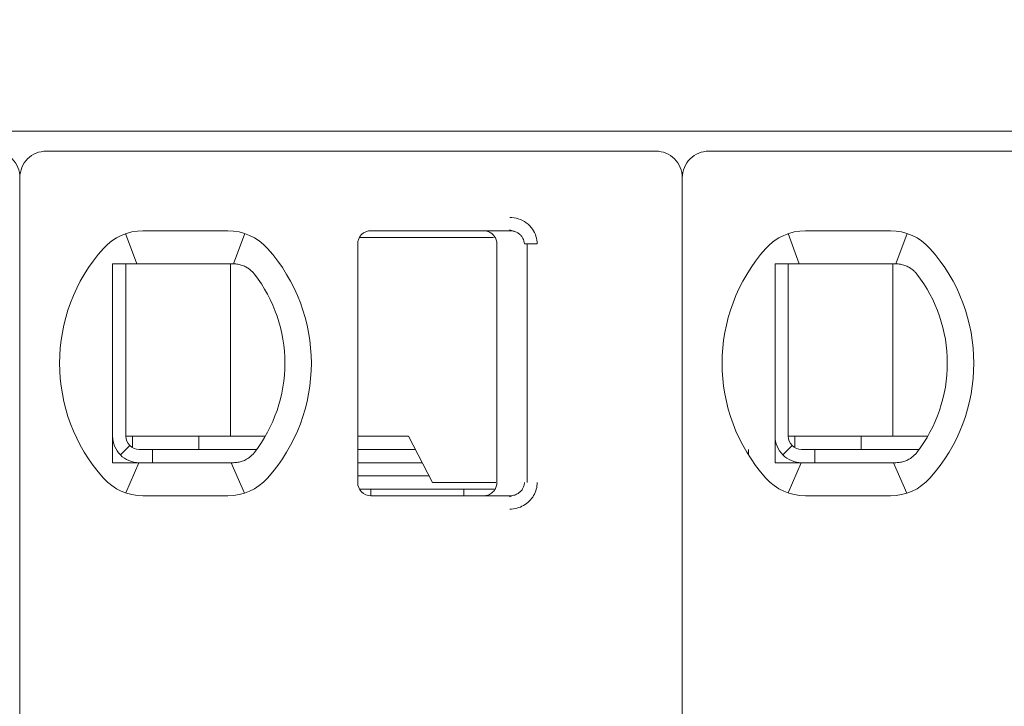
# Model space of a CAD drawing. Header units: millimetres. Extents: x -1114 to 1396, y -630 to 631.
# Tile 636 of 656: x 456.07 to 463.5, y 129.38 to 134.56. Entities that reach past the tile are written whole.
import ezdxf

# ---------------------------------------------------------------- set-up
doc = ezdxf.new("R2010")
doc.units = ezdxf.units.MM
doc.header["$MEASUREMENT"] = 0

msp = doc.modelspace()

# ---------------------------------------------------------------- linework, layer by layer
at = {"lineweight": 18}
for points, knots in [([(1038.9843, -629.7647), (1038.9843, -629.7647), (-1111.4882, -629.7647), (-1111.4882, -629.7647), (-1111.4882, -629.7647), (-1111.4882, -629.7647), (-1111.4882, 630.7883), (-1111.4882, 630.7883), (-1111.4882, 630.7883), (-1111.4882, 630.7883), (1038.9843, 630.7883), (1038.9843, 630.7883)], [0, 0, 0, 0, 0.333333, 0.333333, 0.333333, 0.333333, 0.666667, 0.666667, 0.666667, 0.666667, 1, 1, 1, 1]), ([(456.0729, 133.3657), (456.0729, 133.4187), (456.0518, 133.4696), (456.0143, 133.5071), (456.0143, 133.5071), (455.9768, 133.5446), (455.9259, 133.5657), (455.8729, 133.5657)], [0, 0, 0, 0, 0.5, 0.5, 0.5, 0.5, 1, 1, 1, 1]), ([(456.2729, 133.5657), (456.2198, 133.5657), (456.1689, 133.5446), (456.1314, 133.5071), (456.1314, 133.5071), (456.0939, 133.4696), (456.0729, 133.4187), (456.0729, 133.3657)], [0, 0, 0, 0, 0.5, 0.5, 0.5, 0.5, 1, 1, 1, 1]), ([(461.0729, 133.3657), (461.0729, 133.4187), (461.0518, 133.4696), (461.0143, 133.5071), (461.0143, 133.5071), (460.9768, 133.5446), (460.9259, 133.5657), (460.8729, 133.5657)], [0, 0, 0, 0, 0.5, 0.5, 0.5, 0.5, 1, 1, 1, 1]), ([(461.2729, 133.5657), (461.2198, 133.5657), (461.1689, 133.5446), (461.1314, 133.5071), (461.1314, 133.5071), (461.0939, 133.4696), (461.0729, 133.4187), (461.0729, 133.3657)], [0, 0, 0, 0, 0.5, 0.5, 0.5, 0.5, 1, 1, 1, 1]), ([(459.7703, 133.0657), (459.7923, 133.0658), (459.8135, 133.0626), (459.8346, 133.0558), (459.8346, 133.0558), (459.8557, 133.049), (459.8767, 133.0387), (459.8953, 133.0251), (459.8953, 133.0251), (459.9138, 133.0115), (459.9299, 132.9945), (459.9421, 132.9773), (459.9421, 132.9773), (459.9543, 132.9601), (459.9626, 132.9426), (459.9683, 132.924), (459.9683, 132.924), (459.9741, 132.9055), (459.9772, 132.886), (459.9773, 132.8657)], [0, 0, 0, 0, 0.2, 0.2, 0.2, 0.2, 0.4, 0.4, 0.4, 0.4, 0.6, 0.6, 0.6, 0.6, 0.8, 0.8, 0.8, 0.8, 1, 1, 1, 1]), ([(458.7229, 132.9657), (458.6963, 132.9657), (458.6709, 132.9551), (458.6521, 132.9364), (458.6521, 132.9364), (458.6334, 132.9176), (458.6229, 132.8922), (458.6229, 132.8657)], [0, 0, 0, 0, 0.5, 0.5, 0.5, 0.5, 1, 1, 1, 1]), ([(458.7229, 132.9657), (458.6963, 132.9657), (458.6709, 132.9551), (458.6521, 132.9364), (458.6521, 132.9364), (458.6334, 132.9176), (458.6229, 132.8922), (458.6229, 132.8657)], [0, 0, 0, 0, 0.5, 0.5, 0.5, 0.5, 1, 1, 1, 1]), ([(459.6729, 132.8657), (459.6729, 132.8761), (459.6712, 132.8865), (459.668, 132.8965), (459.668, 132.8965), (459.6648, 132.9064), (459.66, 132.9159), (459.6538, 132.9243), (459.6538, 132.9243), (459.6477, 132.9328), (459.6403, 132.9403), (459.6318, 132.9464), (459.6318, 132.9464), (459.6234, 132.9526), (459.6139, 132.9574), (459.604, 132.9607), (459.604, 132.9607), (459.594, 132.964), (459.5834, 132.9657), (459.5729, 132.9657)], [0, 0, 0, 0, 0.2, 0.2, 0.2, 0.2, 0.4, 0.4, 0.4, 0.4, 0.6, 0.6, 0.6, 0.6, 0.8, 0.8, 0.8, 0.8, 1, 1, 1, 1]), ([(459.7703, 132.9657), (459.779, 132.9657), (459.7878, 132.9647), (459.7963, 132.9628), (459.7963, 132.9628), (459.8046, 132.961), (459.8128, 132.9583), (459.8205, 132.9547), (459.8205, 132.9547), (459.8281, 132.9512), (459.8353, 132.9469), (459.8418, 132.9419), (459.8418, 132.9419), (459.848, 132.9371), (459.8536, 132.9317), (459.8586, 132.9258), (459.8586, 132.9258), (459.8631, 132.9203), (459.867, 132.9144), (459.8703, 132.9082), (459.8703, 132.9082), (459.8735, 132.902), (459.876, 132.8954), (459.8778, 132.8886), (459.8778, 132.8886), (459.8798, 132.8811), (459.8808, 132.8734), (459.8808, 132.8657)], [0, 0, 0, 0, 0.142857, 0.142857, 0.142857, 0.142857, 0.285714, 0.285714, 0.285714, 0.285714, 0.428571, 0.428571, 0.428571, 0.428571, 0.571429, 0.571429, 0.571429, 0.571429, 0.714286, 0.714286, 0.714286, 0.714286, 0.857143, 0.857143, 0.857143, 0.857143, 1, 1, 1, 1]), ([(456.8343, 132.7157), (456.8276, 132.7157), (456.8208, 132.7157), (456.8139, 132.7157), (456.8139, 132.7157), (456.8071, 132.7157), (456.8003, 132.7157), (456.7935, 132.7157), (456.7935, 132.7157), (456.7866, 132.7157), (456.7797, 132.7157), (456.7729, 132.7157)], [0, 0, 0, 0, 0.333333, 0.333333, 0.333333, 0.333333, 0.666667, 0.666667, 0.666667, 0.666667, 1, 1, 1, 1]), ([(456.7729, 132.7157), (456.7729, 132.6647), (456.7729, 132.6122), (456.7729, 132.5573), (456.7729, 132.5573), (456.7729, 132.5298), (456.7729, 132.5017), (456.7729, 132.4728), (456.7729, 132.4728), (456.7729, 132.4583), (456.7729, 132.4437), (456.7729, 132.4287), (456.7729, 132.4287), (456.7729, 132.4138), (456.7729, 132.3986), (456.7729, 132.3833), (456.7729, 132.3833), (456.7729, 132.3525), (456.7729, 132.3209), (456.7729, 132.2882), (456.7729, 132.2882), (456.7729, 132.2555), (456.7729, 132.2217), (456.7729, 132.1864), (456.7729, 132.1864), (456.7729, 132.1687), (456.7729, 132.1507), (456.7729, 132.1326), (456.7729, 132.1326), (456.7729, 132.1145), (456.7729, 132.0963), (456.7729, 132.0778), (456.7729, 132.0778), (456.7729, 132.0592), (456.7729, 132.0405), (456.7729, 132.0216), (456.7729, 132.0216), (456.7729, 132.0026), (456.7729, 131.9833), (456.7729, 131.9643), (456.7729, 131.9643), (456.7729, 131.9263), (456.7729, 131.8887), (456.7729, 131.8517), (456.7729, 131.8517), (456.7729, 131.8424), (456.7729, 131.8332), (456.7729, 131.8239), (456.7729, 131.8239), (456.7729, 131.8147), (456.7729, 131.8055), (456.7729, 131.7964), (456.7729, 131.7964), (456.7729, 131.7782), (456.7729, 131.7604), (456.7729, 131.7429), (456.7729, 131.7429), (456.7729, 131.708), (456.7729, 131.6743), (456.7729, 131.6417), (456.7729, 131.6417), (456.7729, 131.6253), (456.7729, 131.6093), (456.7729, 131.5934), (456.7729, 131.5934), (456.7729, 131.5775), (456.7729, 131.5619), (456.7729, 131.5466), (456.7729, 131.5466), (456.7729, 131.5159), (456.7729, 131.4863), (456.7729, 131.4575), (456.7729, 131.4575), (456.7729, 131.4288), (456.7729, 131.4008), (456.7729, 131.3735), (456.7729, 131.3735), (456.7729, 131.3188), (456.7729, 131.2665), (456.7729, 131.2157)], [0, 0, 0, 0, 0.05, 0.05, 0.05, 0.05, 0.1, 0.1, 0.1, 0.1, 0.15, 0.15, 0.15, 0.15, 0.2, 0.2, 0.2, 0.2, 0.25, 0.25, 0.25, 0.25, 0.3, 0.3, 0.3, 0.3, 0.35, 0.35, 0.35, 0.35, 0.4, 0.4, 0.4, 0.4, 0.45, 0.45, 0.45, 0.45, 0.5, 0.5, 0.5, 0.5, 0.55, 0.55, 0.55, 0.55, 0.6, 0.6, 0.6, 0.6, 0.65, 0.65, 0.65, 0.65, 0.7, 0.7, 0.7, 0.7, 0.75, 0.75, 0.75, 0.75, 0.8, 0.8, 0.8, 0.8, 0.85, 0.85, 0.85, 0.85, 0.9, 0.9, 0.9, 0.9, 0.95, 0.95, 0.95, 0.95, 1, 1, 1, 1]), ([(457.002, 132.7157), (456.9969, 132.7157), (456.9917, 132.7157), (456.9864, 132.7157), (456.9864, 132.7157), (456.9811, 132.7157), (456.9758, 132.7157), (456.9704, 132.7157), (456.9704, 132.7157), (456.965, 132.7157), (456.9595, 132.7157), (456.9539, 132.7157), (456.9539, 132.7157), (456.9482, 132.7157), (456.9424, 132.7157), (456.9365, 132.7157), (456.9365, 132.7157), (456.9305, 132.7157), (456.9243, 132.7157), (456.9181, 132.7157), (456.9181, 132.7157), (456.9118, 132.7157), (456.9054, 132.7157), (456.8988, 132.7157), (456.8988, 132.7157), (456.8922, 132.7157), (456.8854, 132.7157), (456.8785, 132.7157), (456.8785, 132.7157), (456.8715, 132.7157), (456.8644, 132.7157), (456.857, 132.7157), (456.857, 132.7157), (456.8497, 132.7157), (456.8421, 132.7157), (456.8343, 132.7157)], [0, 0, 0, 0, 0.111111, 0.111111, 0.111111, 0.111111, 0.222222, 0.222222, 0.222222, 0.222222, 0.333333, 0.333333, 0.333333, 0.333333, 0.444444, 0.444444, 0.444444, 0.444444, 0.555556, 0.555556, 0.555556, 0.555556, 0.666667, 0.666667, 0.666667, 0.666667, 0.777778, 0.777778, 0.777778, 0.777778, 0.888889, 0.888889, 0.888889, 0.888889, 1, 1, 1, 1]), ([(457.6437, 132.7157), (457.6481, 132.7157), (457.6527, 132.7157), (457.6573, 132.7157), (457.6573, 132.7157), (457.6618, 132.7157), (457.6665, 132.7157), (457.6712, 132.7157), (457.6712, 132.7157), (457.6759, 132.7157), (457.6805, 132.7157), (457.6852, 132.7157)], [0, 0, 0, 0, 0.333333, 0.333333, 0.333333, 0.333333, 0.666667, 0.666667, 0.666667, 0.666667, 1, 1, 1, 1]), ([(457.6852, 132.7157), (457.6965, 132.7157), (457.7077, 132.7147), (457.7188, 132.7128), (457.7188, 132.7128), (457.7299, 132.7109), (457.7409, 132.7081), (457.7516, 132.7043), (457.7516, 132.7043), (457.7623, 132.7006), (457.7728, 132.6958), (457.7829, 132.6902)], [0, 0, 0, 0, 0.333333, 0.333333, 0.333333, 0.333333, 0.666667, 0.666667, 0.666667, 0.666667, 1, 1, 1, 1]), ([(457.7829, 132.6902), (457.7912, 132.6856), (457.799, 132.6804), (457.8063, 132.6749), (457.8063, 132.6749), (457.8136, 132.6693), (457.8204, 132.6633), (457.8266, 132.6571), (457.8266, 132.6571), (457.8329, 132.6509), (457.8385, 132.6445), (457.8436, 132.6379)], [0, 0, 0, 0, 0.333333, 0.333333, 0.333333, 0.333333, 0.666667, 0.666667, 0.666667, 0.666667, 1, 1, 1, 1]), ([(461.8343, 132.7157), (461.8276, 132.7157), (461.8208, 132.7157), (461.8139, 132.7157), (461.8139, 132.7157), (461.8071, 132.7157), (461.8003, 132.7157), (461.7935, 132.7157), (461.7935, 132.7157), (461.7866, 132.7157), (461.7797, 132.7157), (461.7729, 132.7157)], [0, 0, 0, 0, 0.333333, 0.333333, 0.333333, 0.333333, 0.666667, 0.666667, 0.666667, 0.666667, 1, 1, 1, 1]), ([(461.7729, 132.7157), (461.7729, 132.6647), (461.7729, 132.6122), (461.7729, 132.5573), (461.7729, 132.5573), (461.7729, 132.5298), (461.7729, 132.5017), (461.7729, 132.4728), (461.7729, 132.4728), (461.7729, 132.4583), (461.7729, 132.4437), (461.7729, 132.4287), (461.7729, 132.4287), (461.7729, 132.4138), (461.7729, 132.3986), (461.7729, 132.3833), (461.7729, 132.3833), (461.7729, 132.3525), (461.7729, 132.3209), (461.7729, 132.2882), (461.7729, 132.2882), (461.7729, 132.2555), (461.7729, 132.2217), (461.7729, 132.1864), (461.7729, 132.1864), (461.7729, 132.1687), (461.7729, 132.1507), (461.7729, 132.1326), (461.7729, 132.1326), (461.7729, 132.1145), (461.7729, 132.0963), (461.7729, 132.0778), (461.7729, 132.0778), (461.7729, 132.0592), (461.7729, 132.0405), (461.7729, 132.0216), (461.7729, 132.0216), (461.7729, 132.0026), (461.7729, 131.9833), (461.7729, 131.9643), (461.7729, 131.9643), (461.7729, 131.9263), (461.7729, 131.8887), (461.7729, 131.8517), (461.7729, 131.8517), (461.7729, 131.8424), (461.7729, 131.8332), (461.7729, 131.8239), (461.7729, 131.8239), (461.7729, 131.8147), (461.7729, 131.8055), (461.7729, 131.7964), (461.7729, 131.7964), (461.7729, 131.7782), (461.7729, 131.7604), (461.7729, 131.7429), (461.7729, 131.7429), (461.7729, 131.708), (461.7729, 131.6743), (461.7729, 131.6417), (461.7729, 131.6417), (461.7729, 131.6253), (461.7729, 131.6093), (461.7729, 131.5934), (461.7729, 131.5934), (461.7729, 131.5775), (461.7729, 131.5619), (461.7729, 131.5466), (461.7729, 131.5466), (461.7729, 131.5159), (461.7729, 131.4863), (461.7729, 131.4575), (461.7729, 131.4575), (461.7729, 131.4288), (461.7729, 131.4008), (461.7729, 131.3735), (461.7729, 131.3735), (461.7729, 131.3188), (461.7729, 131.2665), (461.7729, 131.2157)], [0, 0, 0, 0, 0.05, 0.05, 0.05, 0.05, 0.1, 0.1, 0.1, 0.1, 0.15, 0.15, 0.15, 0.15, 0.2, 0.2, 0.2, 0.2, 0.25, 0.25, 0.25, 0.25, 0.3, 0.3, 0.3, 0.3, 0.35, 0.35, 0.35, 0.35, 0.4, 0.4, 0.4, 0.4, 0.45, 0.45, 0.45, 0.45, 0.5, 0.5, 0.5, 0.5, 0.55, 0.55, 0.55, 0.55, 0.6, 0.6, 0.6, 0.6, 0.65, 0.65, 0.65, 0.65, 0.7, 0.7, 0.7, 0.7, 0.75, 0.75, 0.75, 0.75, 0.8, 0.8, 0.8, 0.8, 0.85, 0.85, 0.85, 0.85, 0.9, 0.9, 0.9, 0.9, 0.95, 0.95, 0.95, 0.95, 1, 1, 1, 1]), ([(462.002, 132.7157), (461.9969, 132.7157), (461.9917, 132.7157), (461.9864, 132.7157), (461.9864, 132.7157), (461.9811, 132.7157), (461.9758, 132.7157), (461.9704, 132.7157), (461.9704, 132.7157), (461.965, 132.7157), (461.9595, 132.7157), (461.9539, 132.7157), (461.9539, 132.7157), (461.9482, 132.7157), (461.9424, 132.7157), (461.9365, 132.7157), (461.9365, 132.7157), (461.9305, 132.7157), (461.9243, 132.7157), (461.9181, 132.7157), (461.9181, 132.7157), (461.9118, 132.7157), (461.9054, 132.7157), (461.8988, 132.7157), (461.8988, 132.7157), (461.8922, 132.7157), (461.8854, 132.7157), (461.8785, 132.7157), (461.8785, 132.7157), (461.8715, 132.7157), (461.8644, 132.7157), (461.857, 132.7157), (461.857, 132.7157), (461.8497, 132.7157), (461.8421, 132.7157), (461.8343, 132.7157)], [0, 0, 0, 0, 0.111111, 0.111111, 0.111111, 0.111111, 0.222222, 0.222222, 0.222222, 0.222222, 0.333333, 0.333333, 0.333333, 0.333333, 0.444444, 0.444444, 0.444444, 0.444444, 0.555556, 0.555556, 0.555556, 0.555556, 0.666667, 0.666667, 0.666667, 0.666667, 0.777778, 0.777778, 0.777778, 0.777778, 0.888889, 0.888889, 0.888889, 0.888889, 1, 1, 1, 1]), ([(462.6437, 132.7157), (462.6481, 132.7157), (462.6527, 132.7157), (462.6573, 132.7157), (462.6573, 132.7157), (462.6618, 132.7157), (462.6665, 132.7157), (462.6712, 132.7157), (462.6712, 132.7157), (462.6759, 132.7157), (462.6805, 132.7157), (462.6852, 132.7157)], [0, 0, 0, 0, 0.333333, 0.333333, 0.333333, 0.333333, 0.666667, 0.666667, 0.666667, 0.666667, 1, 1, 1, 1]), ([(462.6852, 132.7157), (462.6965, 132.7157), (462.7077, 132.7147), (462.7188, 132.7128), (462.7188, 132.7128), (462.7299, 132.7109), (462.7409, 132.7081), (462.7516, 132.7043), (462.7516, 132.7043), (462.7623, 132.7006), (462.7728, 132.6958), (462.7829, 132.6902)], [0, 0, 0, 0, 0.333333, 0.333333, 0.333333, 0.333333, 0.666667, 0.666667, 0.666667, 0.666667, 1, 1, 1, 1]), ([(462.7829, 132.6902), (462.7912, 132.6856), (462.799, 132.6804), (462.8063, 132.6749), (462.8063, 132.6749), (462.8136, 132.6693), (462.8204, 132.6633), (462.8266, 132.6571), (462.8266, 132.6571), (462.8329, 132.6509), (462.8385, 132.6445), (462.8436, 132.6379)], [0, 0, 0, 0, 0.333333, 0.333333, 0.333333, 0.333333, 0.666667, 0.666667, 0.666667, 0.666667, 1, 1, 1, 1]), ([(456.7729, 131.4157), (456.7729, 131.3626), (456.7939, 131.3117), (456.8314, 131.2742), (456.8314, 131.2742), (456.8689, 131.2367), (456.9198, 131.2157), (456.9729, 131.2157)], [0, 0, 0, 0, 0.5, 0.5, 0.5, 0.5, 1, 1, 1, 1]), ([(456.8729, 131.4157), (456.8729, 131.3891), (456.8834, 131.3637), (456.9021, 131.3449), (456.9021, 131.3449), (456.9209, 131.3262), (456.9463, 131.3157), (456.9729, 131.3157)], [0, 0, 0, 0, 0.5, 0.5, 0.5, 0.5, 1, 1, 1, 1]), ([(461.7729, 131.4157), (461.7729, 131.3626), (461.7939, 131.3117), (461.8314, 131.2742), (461.8314, 131.2742), (461.8689, 131.2367), (461.9198, 131.2157), (461.9729, 131.2157)], [0, 0, 0, 0, 0.5, 0.5, 0.5, 0.5, 1, 1, 1, 1]), ([(461.8729, 131.4157), (461.8729, 131.3891), (461.8834, 131.3637), (461.9021, 131.3449), (461.9021, 131.3449), (461.9209, 131.3262), (461.9463, 131.3157), (461.9729, 131.3157)], [0, 0, 0, 0, 0.5, 0.5, 0.5, 0.5, 1, 1, 1, 1]), ([(457.7829, 131.2411), (457.7728, 131.2355), (457.7623, 131.2307), (457.7516, 131.227), (457.7516, 131.227), (457.7408, 131.2232), (457.7299, 131.2204), (457.7188, 131.2185), (457.7188, 131.2185), (457.7077, 131.2166), (457.6965, 131.2157), (457.6852, 131.2157)], [0, 0, 0, 0, 0.333333, 0.333333, 0.333333, 0.333333, 0.666667, 0.666667, 0.666667, 0.666667, 1, 1, 1, 1]), ([(457.8436, 131.2934), (457.8382, 131.2865), (457.8324, 131.2799), (457.8261, 131.2737), (457.8261, 131.2737), (457.8198, 131.2674), (457.813, 131.2615), (457.8058, 131.2561), (457.8058, 131.2561), (457.7986, 131.2506), (457.791, 131.2456), (457.7829, 131.2411)], [0, 0, 0, 0, 0.333333, 0.333333, 0.333333, 0.333333, 0.666667, 0.666667, 0.666667, 0.666667, 1, 1, 1, 1]), ([(462.7829, 131.2411), (462.7728, 131.2355), (462.7623, 131.2307), (462.7516, 131.227), (462.7516, 131.227), (462.7408, 131.2232), (462.7299, 131.2204), (462.7188, 131.2185), (462.7188, 131.2185), (462.7077, 131.2166), (462.6965, 131.2157), (462.6852, 131.2157)], [0, 0, 0, 0, 0.333333, 0.333333, 0.333333, 0.333333, 0.666667, 0.666667, 0.666667, 0.666667, 1, 1, 1, 1]), ([(462.8436, 131.2934), (462.8382, 131.2865), (462.8324, 131.2799), (462.8261, 131.2737), (462.8261, 131.2737), (462.8198, 131.2674), (462.813, 131.2615), (462.8058, 131.2561), (462.8058, 131.2561), (462.7986, 131.2506), (462.791, 131.2456), (462.7829, 131.2411)], [0, 0, 0, 0, 0.333333, 0.333333, 0.333333, 0.333333, 0.666667, 0.666667, 0.666667, 0.666667, 1, 1, 1, 1]), ([(456.7729, 131.2157), (456.7797, 131.2157), (456.7866, 131.2157), (456.7935, 131.2157), (456.7935, 131.2157), (456.8003, 131.2157), (456.8071, 131.2157), (456.8139, 131.2157), (456.8139, 131.2157), (456.8208, 131.2157), (456.8276, 131.2157), (456.8343, 131.2157)], [0, 0, 0, 0, 0.333333, 0.333333, 0.333333, 0.333333, 0.666667, 0.666667, 0.666667, 0.666667, 1, 1, 1, 1]), ([(456.8343, 131.2157), (456.8421, 131.2157), (456.8497, 131.2157), (456.857, 131.2157), (456.857, 131.2157), (456.8644, 131.2157), (456.8715, 131.2157), (456.8785, 131.2157), (456.8785, 131.2157), (456.8854, 131.2157), (456.8922, 131.2157), (456.8988, 131.2157), (456.8988, 131.2157), (456.9054, 131.2157), (456.9118, 131.2157), (456.9181, 131.2157), (456.9181, 131.2157), (456.9243, 131.2157), (456.9305, 131.2157), (456.9364, 131.2157), (456.9364, 131.2157), (456.9424, 131.2157), (456.9482, 131.2157), (456.9539, 131.2157), (456.9539, 131.2157), (456.9595, 131.2157), (456.965, 131.2157), (456.9704, 131.2157), (456.9704, 131.2157), (456.9758, 131.2157), (456.9811, 131.2157), (456.9864, 131.2157), (456.9864, 131.2157), (456.9917, 131.2157), (456.9969, 131.2157), (457.002, 131.2157)], [0, 0, 0, 0, 0.111111, 0.111111, 0.111111, 0.111111, 0.222222, 0.222222, 0.222222, 0.222222, 0.333333, 0.333333, 0.333333, 0.333333, 0.444444, 0.444444, 0.444444, 0.444444, 0.555556, 0.555556, 0.555556, 0.555556, 0.666667, 0.666667, 0.666667, 0.666667, 0.777778, 0.777778, 0.777778, 0.777778, 0.888889, 0.888889, 0.888889, 0.888889, 1, 1, 1, 1]), ([(457.6852, 131.2157), (457.6805, 131.2157), (457.6758, 131.2157), (457.6712, 131.2157), (457.6712, 131.2157), (457.6665, 131.2157), (457.6618, 131.2157), (457.6572, 131.2157), (457.6572, 131.2157), (457.6526, 131.2157), (457.6481, 131.2157), (457.6437, 131.2157)], [0, 0, 0, 0, 0.333333, 0.333333, 0.333333, 0.333333, 0.666667, 0.666667, 0.666667, 0.666667, 1, 1, 1, 1]), ([(461.7729, 131.2157), (461.7797, 131.2157), (461.7866, 131.2157), (461.7935, 131.2157), (461.7935, 131.2157), (461.8003, 131.2157), (461.8071, 131.2157), (461.8139, 131.2157), (461.8139, 131.2157), (461.8208, 131.2157), (461.8276, 131.2157), (461.8343, 131.2157)], [0, 0, 0, 0, 0.333333, 0.333333, 0.333333, 0.333333, 0.666667, 0.666667, 0.666667, 0.666667, 1, 1, 1, 1]), ([(461.8343, 131.2157), (461.8421, 131.2157), (461.8497, 131.2157), (461.857, 131.2157), (461.857, 131.2157), (461.8644, 131.2157), (461.8715, 131.2157), (461.8785, 131.2157), (461.8785, 131.2157), (461.8854, 131.2157), (461.8922, 131.2157), (461.8988, 131.2157), (461.8988, 131.2157), (461.9054, 131.2157), (461.9118, 131.2157), (461.9181, 131.2157), (461.9181, 131.2157), (461.9243, 131.2157), (461.9305, 131.2157), (461.9364, 131.2157), (461.9364, 131.2157), (461.9424, 131.2157), (461.9482, 131.2157), (461.9539, 131.2157), (461.9539, 131.2157), (461.9595, 131.2157), (461.965, 131.2157), (461.9704, 131.2157), (461.9704, 131.2157), (461.9758, 131.2157), (461.9811, 131.2157), (461.9864, 131.2157), (461.9864, 131.2157), (461.9917, 131.2157), (461.9969, 131.2157), (462.002, 131.2157)], [0, 0, 0, 0, 0.111111, 0.111111, 0.111111, 0.111111, 0.222222, 0.222222, 0.222222, 0.222222, 0.333333, 0.333333, 0.333333, 0.333333, 0.444444, 0.444444, 0.444444, 0.444444, 0.555556, 0.555556, 0.555556, 0.555556, 0.666667, 0.666667, 0.666667, 0.666667, 0.777778, 0.777778, 0.777778, 0.777778, 0.888889, 0.888889, 0.888889, 0.888889, 1, 1, 1, 1]), ([(462.6852, 131.2157), (462.6805, 131.2157), (462.6758, 131.2157), (462.6712, 131.2157), (462.6712, 131.2157), (462.6665, 131.2157), (462.6618, 131.2157), (462.6572, 131.2157), (462.6572, 131.2157), (462.6526, 131.2157), (462.6481, 131.2157), (462.6437, 131.2157)], [0, 0, 0, 0, 0.333333, 0.333333, 0.333333, 0.333333, 0.666667, 0.666667, 0.666667, 0.666667, 1, 1, 1, 1]), ([(458.6229, 131.0657), (458.6229, 131.0391), (458.6334, 131.0137), (458.6521, 130.9949), (458.6521, 130.9949), (458.6709, 130.9762), (458.6963, 130.9657), (458.7229, 130.9657)], [0, 0, 0, 0, 0.5, 0.5, 0.5, 0.5, 1, 1, 1, 1]), ([(458.6229, 131.0657), (458.6229, 131.0391), (458.6334, 131.0137), (458.6521, 130.9949), (458.6521, 130.9949), (458.6709, 130.9762), (458.6963, 130.9657), (458.7229, 130.9657)], [0, 0, 0, 0, 0.5, 0.5, 0.5, 0.5, 1, 1, 1, 1]), ([(459.6729, 131.0657), (459.6729, 131.0552), (459.6712, 131.0448), (459.668, 131.0348), (459.668, 131.0348), (459.6648, 131.0249), (459.66, 131.0154), (459.6538, 131.007), (459.6538, 131.007), (459.6477, 130.9985), (459.6403, 130.991), (459.6318, 130.9849), (459.6318, 130.9849), (459.6234, 130.9787), (459.6139, 130.9739), (459.604, 130.9706), (459.604, 130.9706), (459.594, 130.9673), (459.5834, 130.9657), (459.5729, 130.9657)], [0, 0, 0, 0, 0.2, 0.2, 0.2, 0.2, 0.4, 0.4, 0.4, 0.4, 0.6, 0.6, 0.6, 0.6, 0.8, 0.8, 0.8, 0.8, 1, 1, 1, 1]), ([(459.8808, 131.0657), (459.8808, 131.0572), (459.8795, 131.0487), (459.8772, 131.0405), (459.8772, 131.0405), (459.8748, 131.0323), (459.8714, 131.0244), (459.8669, 131.0171), (459.8669, 131.0171), (459.8623, 131.0097), (459.8567, 131.0028), (459.8502, 130.9967), (459.8502, 130.9967), (459.8436, 130.9904), (459.8362, 130.9849), (459.8281, 130.9805), (459.8281, 130.9805), (459.8196, 130.9757), (459.8103, 130.972), (459.8008, 130.9695), (459.8008, 130.9695), (459.7908, 130.967), (459.7805, 130.9657), (459.7703, 130.9657)], [0, 0, 0, 0, 0.166667, 0.166667, 0.166667, 0.166667, 0.333333, 0.333333, 0.333333, 0.333333, 0.5, 0.5, 0.5, 0.5, 0.666667, 0.666667, 0.666667, 0.666667, 0.833333, 0.833333, 0.833333, 0.833333, 1, 1, 1, 1]), ([(459.9773, 131.0657), (459.9773, 131.0483), (459.9751, 131.0315), (459.9706, 131.0149), (459.9706, 131.0149), (459.966, 130.9984), (459.9592, 130.9821), (459.9504, 130.967), (459.9504, 130.967), (459.9416, 130.9518), (459.9308, 130.938), (459.9179, 130.9254), (459.9179, 130.9254), (459.9051, 130.9129), (459.8902, 130.9018), (459.8745, 130.8928), (459.8745, 130.8928), (459.8588, 130.8839), (459.8423, 130.8773), (459.825, 130.8727), (459.825, 130.8727), (459.8076, 130.8682), (459.7894, 130.8658), (459.7703, 130.8657)], [0, 0, 0, 0, 0.166667, 0.166667, 0.166667, 0.166667, 0.333333, 0.333333, 0.333333, 0.333333, 0.5, 0.5, 0.5, 0.5, 0.666667, 0.666667, 0.666667, 0.666667, 0.833333, 0.833333, 0.833333, 0.833333, 1, 1, 1, 1])]:
    msp.add_open_spline(points, degree=3, knots=knots, dxfattribs=at)
for points in [[(431.2229, 133.7157), (431.2229, 133.7157), (470.9229, 133.7157), (470.9229, 133.7157)], [(460.8729, 133.5657), (460.8729, 133.5657), (456.2729, 133.5657), (456.2729, 133.5657)], [(465.8729, 133.5657), (465.8729, 133.5657), (461.2729, 133.5657), (461.2729, 133.5657)], [(456.0729, 133.3657), (456.0729, 133.3657), (456.0729, 122.9457), (456.0729, 122.9457)], [(456.0729, 133.3657), (456.0729, 133.3657), (456.0729, 122.9457), (456.0729, 122.9457)], [(461.0729, 133.3657), (461.0729, 133.3657), (461.0729, 122.9457), (461.0729, 122.9457)], [(461.0729, 133.3657), (461.0729, 133.3657), (461.0729, 122.9457), (461.0729, 122.9457)], [(457.002, 132.9657), (456.8882, 132.9657), (456.7798, 132.9172), (456.7039, 132.8323)], [(457.002, 132.9657), (456.8882, 132.9657), (456.7798, 132.9172), (456.7039, 132.8323)], [(457.002, 132.9657), (457.002, 132.9657), (457.6437, 132.9657), (457.6437, 132.9657)], [(457.002, 132.9657), (457.002, 132.9657), (457.6437, 132.9657), (457.6437, 132.9657)], [(457.9418, 132.8323), (457.8659, 132.9172), (457.7575, 132.9657), (457.6437, 132.9657)], [(457.9418, 132.8323), (457.8659, 132.9172), (457.7575, 132.9657), (457.6437, 132.9657)], [(458.7229, 132.9657), (458.7229, 132.9657), (459.7703, 132.9657), (459.7703, 132.9657)], [(459.7703, 132.9657), (459.7703, 132.9657), (458.7229, 132.9657), (458.7229, 132.9657)], [(459.7703, 132.9657), (459.7703, 132.9657), (459.6716, 132.9657), (459.6716, 132.9657)], [(459.7692, 132.9726), (459.7692, 132.9726), (459.8129, 132.9578), (459.8129, 132.9578)], [(462.002, 132.9657), (461.8882, 132.9657), (461.7798, 132.9172), (461.7039, 132.8323)], [(462.002, 132.9657), (461.8882, 132.9657), (461.7798, 132.9172), (461.7039, 132.8323)], [(462.002, 132.9657), (462.002, 132.9657), (462.6437, 132.9657), (462.6437, 132.9657)], [(462.002, 132.9657), (462.002, 132.9657), (462.6437, 132.9657), (462.6437, 132.9657)], [(462.9418, 132.8323), (462.8659, 132.9172), (462.7575, 132.9657), (462.6437, 132.9657)], [(462.9418, 132.8323), (462.8659, 132.9172), (462.7575, 132.9657), (462.6437, 132.9657)], [(456.8713, 132.9437), (456.8713, 132.9437), (456.9558, 132.7157), (456.9558, 132.7157)], [(457.7701, 132.9452), (457.7701, 132.9452), (457.6845, 132.7157), (457.6845, 132.7157)], [(459.3037, 132.9157), (459.3037, 132.9157), (458.6362, 132.9157), (458.6362, 132.9157)], [(459.6476, 132.9157), (459.6476, 132.9157), (459.3037, 132.9157), (459.3037, 132.9157)], [(461.8713, 132.9437), (461.8713, 132.9437), (461.9558, 132.7157), (461.9558, 132.7157)], [(462.7701, 132.9452), (462.7701, 132.9452), (462.6845, 132.7157), (462.6845, 132.7157)], [(456.7039, 132.8323), (456.2625, 132.3388), (456.2625, 131.5925), (456.7039, 131.099)], [(456.7039, 132.8323), (456.2625, 132.3388), (456.2625, 131.5925), (456.7039, 131.099)], [(457.9418, 131.099), (458.3832, 131.5925), (458.3832, 132.3388), (457.9418, 132.8323)], [(457.9418, 131.099), (458.3832, 131.5925), (458.3832, 132.3388), (457.9418, 132.8323)], [(458.6229, 131.0657), (458.6229, 131.0657), (458.6229, 132.8657), (458.6229, 132.8657)], [(458.6229, 131.0657), (458.6229, 131.0657), (458.6229, 132.8657), (458.6229, 132.8657)], [(459.6729, 131.0657), (459.6729, 131.0657), (459.6729, 132.8657), (459.6729, 132.8657)], [(459.8808, 132.8657), (459.8808, 132.8657), (459.9773, 132.8657), (459.9773, 132.8657)], [(459.9006, 131.0657), (459.9006, 131.0657), (459.9006, 132.8657), (459.9006, 132.8657)], [(461.7039, 132.8323), (461.2625, 132.3388), (461.2625, 131.5925), (461.7039, 131.099)], [(461.7039, 132.8323), (461.2625, 132.3388), (461.2625, 131.5925), (461.7039, 131.099)], [(462.9418, 131.099), (463.3832, 131.5925), (463.3832, 132.3388), (462.9418, 132.8323)], [(462.9418, 131.099), (463.3832, 131.5925), (463.3832, 132.3388), (462.9418, 132.8323)], [(456.8729, 132.7156), (456.8729, 132.7156), (456.8729, 131.4157), (456.8729, 131.4157)], [(457.6437, 132.7157), (457.6437, 132.7157), (457.002, 132.7157), (457.002, 132.7157)], [(457.6619, 132.7156), (457.6619, 132.7156), (457.6619, 131.4157), (457.6619, 131.4157)], [(461.8729, 132.7156), (461.8729, 132.7156), (461.8729, 131.4157), (461.8729, 131.4157)], [(462.6437, 132.7157), (462.6437, 132.7157), (462.002, 132.7157), (462.002, 132.7157)], [(462.6619, 132.7156), (462.6619, 132.7156), (462.6619, 131.4157), (462.6619, 131.4157)], [(458.0729, 131.9657), (458.0729, 132.2089), (457.9922, 132.4453), (457.8436, 132.6379)], [(463.0729, 131.9657), (463.0729, 132.2089), (462.9922, 132.4453), (462.8436, 132.6379)], [(457.8436, 131.2934), (457.9922, 131.486), (458.0729, 131.7224), (458.0729, 131.9657)], [(462.8436, 131.2934), (462.9922, 131.486), (463.0729, 131.7224), (463.0729, 131.9657)], [(456.8729, 131.4157), (456.8729, 131.4157), (457.6324, 131.4157), (457.6324, 131.4157)], [(456.9229, 131.3291), (456.9229, 131.3291), (456.9229, 131.4157), (456.9229, 131.4157)], [(457.4229, 131.3157), (457.4229, 131.3157), (457.4229, 131.4157), (457.4229, 131.4157)], [(457.6324, 131.4157), (457.6324, 131.4157), (457.6832, 131.4157), (457.6832, 131.4157)], [(457.9255, 131.4157), (457.9255, 131.4157), (457.6832, 131.4157), (457.6832, 131.4157)], [(459.0072, 131.4157), (459.0072, 131.4157), (458.6229, 131.4157), (458.6229, 131.4157)], [(459.1877, 131.0657), (459.1877, 131.0657), (459.0072, 131.4157), (459.0072, 131.4157)], [(461.8729, 131.4157), (461.8729, 131.4157), (462.6324, 131.4157), (462.6324, 131.4157)], [(461.9229, 131.3291), (461.9229, 131.3291), (461.9229, 131.4157), (461.9229, 131.4157)], [(462.4229, 131.3157), (462.4229, 131.3157), (462.4229, 131.4157), (462.4229, 131.4157)], [(462.6324, 131.4157), (462.6324, 131.4157), (462.6832, 131.4157), (462.6832, 131.4157)], [(462.9255, 131.4157), (462.9255, 131.4157), (462.6832, 131.4157), (462.6832, 131.4157)], [(456.9021, 131.3449), (456.9021, 131.3449), (456.8314, 131.2742), (456.8314, 131.2742)], [(457.0729, 131.3157), (457.0729, 131.3157), (456.9729, 131.3157), (456.9729, 131.3157)], [(457.0729, 131.3157), (457.0729, 131.3157), (457.0729, 131.2157), (457.0729, 131.2157)], [(457.0729, 131.3157), (457.0729, 131.3157), (457.8603, 131.3157), (457.8603, 131.3157)], [(458.6229, 131.3157), (458.6229, 131.3157), (459.0588, 131.3157), (459.0588, 131.3157)], [(461.5729, 131.2728), (461.5729, 131.2728), (461.5729, 131.3157), (461.5729, 131.3157)], [(461.9021, 131.3449), (461.9021, 131.3449), (461.8314, 131.2742), (461.8314, 131.2742)], [(462.0729, 131.3157), (462.0729, 131.3157), (461.9729, 131.3157), (461.9729, 131.3157)], [(462.0729, 131.3157), (462.0729, 131.3157), (462.8603, 131.3157), (462.8603, 131.3157)], [(462.0729, 131.3157), (462.0729, 131.3157), (462.0729, 131.2157), (462.0729, 131.2157)], [(456.8723, 130.9873), (456.8723, 130.9873), (456.9697, 131.2156), (456.9697, 131.2156)], [(457.002, 131.2157), (457.002, 131.2157), (457.6437, 131.2157), (457.6437, 131.2157)], [(457.7679, 130.9854), (457.7679, 130.9854), (457.6667, 131.2157), (457.6667, 131.2157)], [(459.1103, 131.2157), (459.1103, 131.2157), (458.6229, 131.2157), (458.6229, 131.2157)], [(461.8723, 130.9873), (461.8723, 130.9873), (461.9697, 131.2156), (461.9697, 131.2156)], [(462.002, 131.2157), (462.002, 131.2157), (462.6437, 131.2157), (462.6437, 131.2157)], [(462.7679, 130.9854), (462.7679, 130.9854), (462.6667, 131.2157), (462.6667, 131.2157)], [(456.7039, 131.099), (456.7798, 131.0141), (456.8882, 130.9657), (457.002, 130.9657)], [(456.7039, 131.099), (456.7798, 131.0141), (456.8882, 130.9657), (457.002, 130.9657)], [(457.6437, 130.9657), (457.7575, 130.9657), (457.8659, 131.0141), (457.9418, 131.099)], [(457.6437, 130.9657), (457.7575, 130.9657), (457.8659, 131.0141), (457.9418, 131.099)], [(459.1619, 131.1157), (459.1619, 131.1157), (458.6229, 131.1157), (458.6229, 131.1157)], [(461.7039, 131.099), (461.7798, 131.0141), (461.8882, 130.9657), (462.002, 130.9657)], [(461.7039, 131.099), (461.7798, 131.0141), (461.8882, 130.9657), (462.002, 130.9657)], [(462.6437, 130.9657), (462.7575, 130.9657), (462.8659, 131.0141), (462.9418, 131.099)], [(462.6437, 130.9657), (462.7575, 130.9657), (462.8659, 131.0141), (462.9418, 131.099)], [(459.6494, 131.0157), (459.6494, 131.0157), (458.6363, 131.0157), (458.6363, 131.0157)], [(458.7229, 130.9657), (458.7229, 130.9657), (458.7229, 131.0157), (458.7229, 131.0157)], [(459.1877, 131.0657), (459.1877, 131.0657), (459.3037, 131.0657), (459.3037, 131.0657)], [(459.3037, 131.0657), (459.3037, 131.0657), (459.6663, 131.0657), (459.6663, 131.0657)], [(459.4229, 131.0157), (459.4229, 131.0157), (459.4229, 130.9657), (459.4229, 130.9657)], [(457.002, 130.9657), (457.002, 130.9657), (457.6437, 130.9657), (457.6437, 130.9657)], [(457.6437, 130.9657), (457.6437, 130.9657), (457.002, 130.9657), (457.002, 130.9657)], [(458.7229, 130.9657), (458.7229, 130.9657), (459.7703, 130.9657), (459.7703, 130.9657)], [(458.7229, 130.9657), (458.7229, 130.9657), (459.7703, 130.9657), (459.7703, 130.9657)], [(459.7925, 130.9677), (459.7925, 130.9677), (459.7692, 130.9587), (459.7692, 130.9587)], [(459.7703, 130.9588), (459.7703, 130.9588), (459.7703, 130.9657), (459.7703, 130.9657)], [(462.002, 130.9657), (462.002, 130.9657), (462.6437, 130.9657), (462.6437, 130.9657)], [(462.6437, 130.9657), (462.6437, 130.9657), (462.002, 130.9657), (462.002, 130.9657)]]:
    msp.add_open_spline(points, degree=3, dxfattribs=at)

doc.saveas('drawing.dxf')
